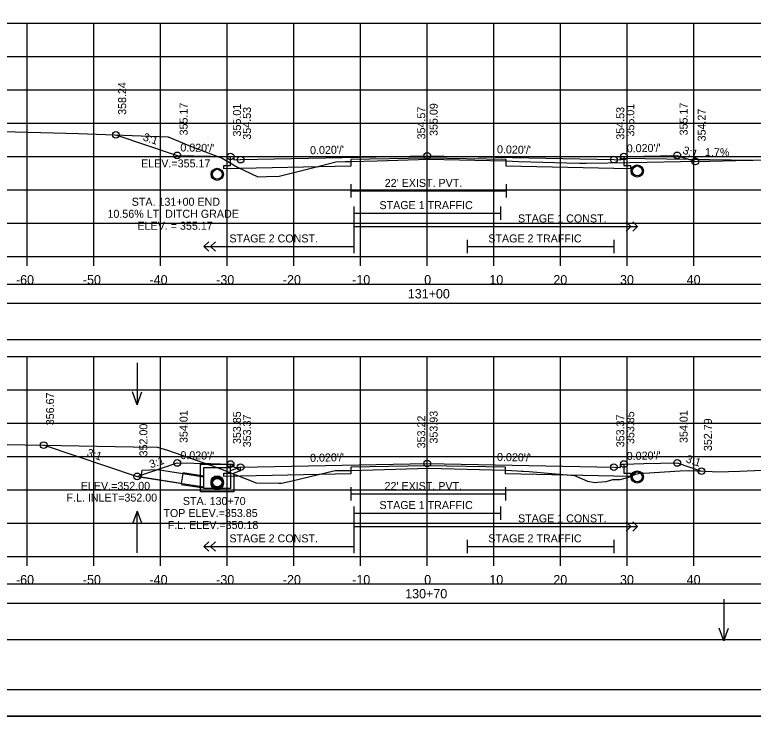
# Model space of a CAD drawing. Extents: x 1368122 to 1710785, y 373130 to 557566.
# Drawn here: x 1368627 to 1368737.8, y 377610.4 to 377715.7 of the extents above; entities that cross this region are included whole.
import ezdxf

# ---------------------------------------------------------------- set-up
doc = ezdxf.new("R2010")
doc.units = 0
for name, color, linetype in [('R_Alt Surface', 7, 'Continuous'), ('R_Axis', 7, 'Continuous'), ('R_Axis Annot', 7, 'Continuous'), ('R_Border', 7, 'Continuous'), ('R_Drive', 7, 'Continuous'), ('R_Exist Surface', 7, 'Continuous'), ('R_Fin Surface', 7, 'Continuous'), ('R_Grid', 7, 'Continuous'), ('R_No Plot', 7, 'Continuous'), ('R_Striping', 7, 'Continuous'), ('R_Water', 7, 'Continuous'), ('R_Water Annot', 7, 'Continuous'), ('R_Xsect Elev', 7, 'Continuous'), ('R_Xsect Slope', 7, 'Continuous')]:
    doc.layers.add(name, color=color, linetype=linetype)

msp = doc.modelspace()

# ---------------------------------------------------------------- linework, layer by layer
for points in [[(1368539.73, 377666.93), (1368838.03, 377666.93), (1368838.03, 377672.34), (1368539.73, 377672.34)], [(1368539.73, 377621.93), (1368838.03, 377621.93), (1368838.03, 377627.34), (1368539.73, 377627.34)]]:
    msp.add_lwpolyline(points, close=True)
at = {"layer": 'R_Alt Surface'}
for points in [[(1368718.38, 377694.41), (1368718.38, 377693.07), (1368719.38, 377693.05), (1368719.38, 377692.55), (1368716.88, 377692.6), (1368700.72, 377692.93), (1368700.72, 377693.93), (1368688.88, 377694.16), (1368677.39, 377693.93), (1368677.39, 377692.93), (1368660.88, 377692.6), (1368658.38, 377692.55), (1368658.38, 377693.05), (1368659.38, 377693.07), (1368659.38, 377694.41)], [(1368677.39, 377690.24), (1368677.39, 377688.24)], [(1368700.72, 377690.24), (1368700.72, 377688.24)], [(1368677.39, 377689.24), (1368700.72, 377689.24)], [(1368718.38, 377648.26), (1368718.38, 377646.91), (1368719.38, 377646.89), (1368719.38, 377646.39), (1368716.88, 377646.44), (1368700.62, 377646.77), (1368700.62, 377647.77), (1368688.88, 377648.01), (1368677.41, 377647.78), (1368677.41, 377646.78), (1368660.88, 377646.44), (1368658.38, 377646.39), (1368658.38, 377646.89), (1368659.38, 377646.91), (1368659.38, 377648.26)], [(1368677.41, 377644.77), (1368677.41, 377642.77)], [(1368700.62, 377644.77), (1368700.62, 377642.77)], [(1368677.41, 377643.77), (1368700.62, 377643.77)]]:
    msp.add_lwpolyline(points, dxfattribs=at)
for points in [[(1368539.73, 377672.4), (1368838.03, 377672.4), (1368838.03, 377675.22), (1368539.73, 377675.22)], [(1368539.73, 377627.4), (1368838.03, 377627.4), (1368838.03, 377630.22), (1368539.73, 377630.22)]]:
    msp.add_lwpolyline(points, close=True, dxfattribs=at)
at = {"layer": 'R_Axis'}
for p, q in [((1368538.88, 377679.41), (1368838.88, 377679.41)), ((1368628.88, 377678.01), (1368628.88, 377679.41)), ((1368638.88, 377678.01), (1368638.88, 377679.41)), ((1368648.88, 377678.01), (1368648.88, 377679.41)), ((1368658.88, 377678.01), (1368658.88, 377679.41)), ((1368668.88, 377678.01), (1368668.88, 377679.41)), ((1368678.88, 377678.01), (1368678.88, 377679.41)), ((1368688.88, 377678.01), (1368688.88, 377679.41)), ((1368698.88, 377678.01), (1368698.88, 377679.41)), ((1368708.88, 377678.01), (1368708.88, 377679.41)), ((1368718.88, 377678.01), (1368718.88, 377679.41)), ((1368728.88, 377678.01), (1368728.88, 377679.41)), ((1368538.88, 377634.41), (1368838.88, 377634.41)), ((1368628.88, 377633.01), (1368628.88, 377634.41)), ((1368638.88, 377633.01), (1368638.88, 377634.41)), ((1368648.88, 377633.01), (1368648.88, 377634.41)), ((1368658.88, 377633.01), (1368658.88, 377634.41)), ((1368668.88, 377633.01), (1368668.88, 377634.41)), ((1368678.88, 377633.01), (1368678.88, 377634.41)), ((1368688.88, 377633.01), (1368688.88, 377634.41)), ((1368698.88, 377633.01), (1368698.88, 377634.41)), ((1368708.88, 377633.01), (1368708.88, 377634.41)), ((1368718.88, 377633.01), (1368718.88, 377634.41)), ((1368728.88, 377633.01), (1368728.88, 377634.41))]:
    msp.add_line(p, q, dxfattribs=at)
at = {"layer": 'R_Border'}
msp.add_line((1368847.06, 377614.41), (1368530.88, 377614.41), dxfattribs=at)
at = {"layer": 'R_Drive'}
for p, q in [((1368717.88, 377693.91), (1368718.38, 377694.16)), ((1368718.38, 377694.16), (1368737.67, 377693.84))]:
    msp.add_line(p, q, dxfattribs=at)
at = {"layer": 'R_Exist Surface'}
for points in [[(1368623.33, 377698.2), (1368636.57, 377697.84), (1368650.01, 377697.38), (1368653.1, 377696.07), (1368658.1, 377694.13), (1368660.42, 377692.8), (1368663.45, 377691.33), (1368664.78, 377691.4), (1368666.66, 377691.43), (1368672.06, 377692.82), (1368675.17, 377693.59), (1368676.62, 377693.63), (1368677.39, 377693.64), (1368681.38, 377693.76), (1368689.13, 377693.98), (1368700.6, 377693.76), (1368700.72, 377693.76), (1368700.73, 377693.76), (1368702.61, 377693.66), (1368709.79, 377693.45), (1368711.71, 377693.39), (1368712.02, 377693.38), (1368712.73, 377693.39), (1368719.25, 377693.48), (1368729.43, 377693.68), (1368731.24, 377693.7), (1368735.14, 377693.79), (1368745.63, 377694)], [(1368625.85, 377651.17), (1368644.76, 377650.86), (1368648.43, 377650.78), (1368649.92, 377650.34), (1368657.35, 377647.72), (1368658.52, 377647.29), (1368663.2, 377645.42), (1368666.6, 377645.37), (1368667, 377645.38), (1368668.59, 377645.74), (1368675.08, 377647.28), (1368676.43, 377647.28), (1368677.41, 377647.31), (1368684.13, 377647.49), (1368689.12, 377647.63), (1368700.52, 377647.34), (1368700.62, 377647.34), (1368700.66, 377647.33), (1368702.34, 377647.25), (1368703.01, 377647.2), (1368703.14, 377647.19), (1368703.3, 377647.19), (1368704.16, 377647.13), (1368710.94, 377646.56), (1368712.93, 377645.7), (1368714.06, 377645.49), (1368714.44, 377645.52), (1368715.73, 377645.66), (1368716.72, 377645.94), (1368717.8, 377645.92), (1368719.1, 377646.31), (1368720.09, 377646.72), (1368720.79, 377646.88), (1368721.34, 377646.9), (1368726.81, 377647.26), (1368728.13, 377647.3), (1368731.59, 377647.12), (1368732.4, 377647.09), (1368735.72, 377647.19), (1368741.4, 377647.46)]]:
    msp.add_lwpolyline(points, dxfattribs=at)
for centre in [(1368657.38, 377691.73), (1368720.38, 377692.23), (1368720.38, 377646.32)]:
    msp.add_circle(centre, 0.917, dxfattribs=at)
at = {"layer": 'R_Fin Surface'}
for points in [[(1368642.16, 377697.65), (1368651.38, 377694.57), (1368656.38, 377694.47), (1368659.38, 377694.41), (1368659.88, 377694.41), (1368659.88, 377693.91), (1368660.88, 377693.93), (1368688.88, 377694.49), (1368716.88, 377693.93), (1368717.88, 377693.91), (1368717.88, 377694.41), (1368718.38, 377694.41), (1368721.38, 377694.47), (1368726.38, 377694.57), (1368729.09, 377693.67)], [(1368631.34, 377651.08), (1368631.4, 377651.08), (1368645.35, 377646.41), (1368651.38, 377648.42), (1368656.38, 377648.32), (1368659.38, 377648.26), (1368659.88, 377648.26), (1368659.88, 377647.76), (1368660.88, 377647.78), (1368688.88, 377648.34), (1368716.88, 377647.78), (1368717.88, 377647.76), (1368717.88, 377648.26), (1368718.38, 377648.26), (1368721.38, 377648.32), (1368726.38, 377648.42), (1368730.02, 377647.2)]]:
    msp.add_lwpolyline(points, dxfattribs=at)
at = {"layer": 'R_Grid'}
for p, q in [((1368538.88, 377714.41), (1368838.88, 377714.41)), ((1368628.88, 377679.41), (1368628.88, 377714.41)), ((1368638.88, 377679.41), (1368638.88, 377714.41)), ((1368648.88, 377679.41), (1368648.88, 377714.41)), ((1368658.88, 377679.41), (1368658.88, 377714.41)), ((1368668.88, 377679.41), (1368668.88, 377714.41)), ((1368678.88, 377679.41), (1368678.88, 377714.41)), ((1368688.88, 377679.41), (1368688.88, 377714.41)), ((1368698.88, 377679.41), (1368698.88, 377714.41)), ((1368708.88, 377679.41), (1368708.88, 377714.41)), ((1368718.88, 377679.41), (1368718.88, 377714.41)), ((1368728.88, 377679.41), (1368728.88, 377714.41)), ((1368538.88, 377709.41), (1368838.88, 377709.41)), ((1368538.88, 377704.41), (1368838.88, 377704.41)), ((1368538.88, 377699.41), (1368838.88, 377699.41)), ((1368538.88, 377694.41), (1368838.88, 377694.41)), ((1368538.88, 377689.41), (1368838.88, 377689.41)), ((1368538.88, 377684.41), (1368838.88, 377684.41)), ((1368538.88, 377679.41), (1368838.88, 377679.41)), ((1368538.88, 377664.41), (1368838.88, 377664.41)), ((1368628.88, 377634.41), (1368628.88, 377664.41)), ((1368638.88, 377634.41), (1368638.88, 377664.41)), ((1368648.88, 377634.41), (1368648.88, 377664.41)), ((1368658.88, 377634.41), (1368658.88, 377664.41)), ((1368668.88, 377634.41), (1368668.88, 377664.41)), ((1368678.88, 377634.41), (1368678.88, 377664.41)), ((1368688.88, 377634.41), (1368688.88, 377664.41)), ((1368698.88, 377634.41), (1368698.88, 377664.41)), ((1368708.88, 377634.41), (1368708.88, 377664.41)), ((1368718.88, 377634.41), (1368718.88, 377664.41)), ((1368728.88, 377634.41), (1368728.88, 377664.41)), ((1368538.88, 377659.41), (1368838.88, 377659.41)), ((1368538.88, 377654.41), (1368838.88, 377654.41)), ((1368538.88, 377649.41), (1368838.88, 377649.41)), ((1368538.88, 377644.41), (1368838.88, 377644.41)), ((1368538.88, 377639.41), (1368838.88, 377639.41)), ((1368538.88, 377634.41), (1368838.88, 377634.41))]:
    msp.add_line(p, q, dxfattribs=at)
at = {"layer": 'R_No Plot'}
for p, q in [((1368652.23, 377647), (1368655.38, 377646.5)), ((1368651.95, 377645.21), (1368655.38, 377644.67)), ((1368518.48, 377610.43), (1368851.81, 377610.43))]:
    msp.add_line(p, q, dxfattribs=at)
for points in [[(1368518.47, 377823.76), (1368851.81, 377823.76), (1368851.81, 377610.42), (1368518.47, 377610.42)], [(1368764.8, 377819.87), (1368784.42, 377819.87), (1368784.42, 377809.99), (1368800.53, 377809.99), (1368823.73, 377809.99), (1368823.85, 377781.83), (1368847.06, 377781.83), (1368847.06, 377614.41), (1368530.88, 377614.41), (1368530.88, 377819.87)]]:
    msp.add_lwpolyline(points, close=True, dxfattribs=at)
for centre, radius in [((1368642.16, 377697.65), 0.5), ((1368651.38, 377694.57), 0.5), ((1368651.38, 377694.57), 0.5), ((1368659.38, 377694.41), 0.5), ((1368660.88, 377693.93), 0.5), ((1368688.88, 377694.49), 0.5), ((1368716.88, 377693.93), 0.5), ((1368718.38, 377694.41), 0.5), ((1368726.38, 377694.57), 0.5), ((1368729.09, 377693.67), 0.5), ((1368631.34, 377651.08), 0.5), ((1368651.38, 377648.42), 0.5), ((1368659.38, 377648.26), 0.5), ((1368660.88, 377647.78), 0.5), ((1368688.88, 377648.34), 0.5), ((1368716.88, 377647.78), 0.5), ((1368718.38, 377648.26), 0.5), ((1368726.38, 377648.42), 0.5), ((1368645.35, 377646.41), 0.5), ((1368730.02, 377647.2), 0.5), ((1368657.38, 377645.59), 0.917), ((1368657.38, 377645.34), 0.917)]:
    msp.add_circle(centre, radius, dxfattribs=at)
at = {"layer": 'R_Striping'}
for p, q in [((1368719.42, 377683.91), (1368718.71, 377684.61)), ((1368720.42, 377683.91), (1368719.71, 377684.61)), ((1368718.71, 377683.2), (1368719.42, 377683.91)), ((1368719.71, 377683.2), (1368720.42, 377683.91)), ((1368655.38, 377680.91), (1368656.09, 377681.61)), ((1368656.38, 377680.91), (1368657.09, 377681.61)), ((1368655.38, 377680.91), (1368677.88, 377680.91)), ((1368656.09, 377680.2), (1368655.38, 377680.91)), ((1368657.09, 377680.2), (1368656.38, 377680.91)), ((1368719.42, 377638.91), (1368718.71, 377639.61)), ((1368720.42, 377638.91), (1368719.71, 377639.61)), ((1368718.71, 377638.2), (1368719.42, 377638.91)), ((1368719.71, 377638.2), (1368720.42, 377638.91)), ((1368655.38, 377635.91), (1368656.09, 377636.61)), ((1368655.38, 377635.91), (1368677.88, 377635.91)), ((1368656.09, 377635.2), (1368655.38, 377635.91)), ((1368656.38, 377635.91), (1368657.09, 377636.61)), ((1368657.09, 377635.2), (1368656.38, 377635.91))]:
    msp.add_line(p, q, dxfattribs=at)
for points in [[(1368677.88, 377686.91), (1368677.88, 377679.91)], [(1368699.88, 377686.91), (1368699.88, 377684.91)], [(1368677.88, 377685.91), (1368699.88, 377685.91)], [(1368677.88, 377683.91), (1368720.42, 377683.91)], [(1368694.88, 377681.91), (1368694.88, 377679.91)], [(1368716.88, 377681.91), (1368716.88, 377679.91)], [(1368694.88, 377680.91), (1368716.88, 377680.91)], [(1368677.88, 377641.91), (1368677.88, 377634.91)], [(1368699.88, 377641.91), (1368699.88, 377639.91)], [(1368677.88, 377640.91), (1368699.88, 377640.91)], [(1368677.88, 377638.91), (1368720.42, 377638.91)], [(1368694.88, 377636.91), (1368694.88, 377634.91)], [(1368716.88, 377636.91), (1368716.88, 377634.91)], [(1368694.88, 377635.91), (1368716.88, 377635.91)]]:
    msp.add_lwpolyline(points, dxfattribs=at)
at = {"layer": 'R_Water'}
for p, q in [((1368654.88, 377648.26), (1368659.63, 377648.26)), ((1368654.88, 377646.76), (1368654.88, 377648.26)), ((1368659.71, 377648.09), (1368659.38, 377647.76)), ((1368659.71, 377648.09), (1368659.63, 377648.26)), ((1368652.21, 377646.84), (1368655.38, 377646.34)), ((1368655.38, 377646.76), (1368655.38, 377647.76)), ((1368655.38, 377647.76), (1368659.38, 377647.76)), ((1368660.88, 377647.78), (1368659.38, 377647.26)), ((1368659.38, 377646.76), (1368659.38, 377647.26)), ((1368660.88, 377647.25), (1368659.88, 377646.9)), ((1368659.88, 377646.76), (1368659.88, 377646.9)), ((1368645.37, 377646.41), (1368655.38, 377644.84))]:
    msp.add_line(p, q, dxfattribs=at)
msp.add_lwpolyline([(1368652.21, 377646.84), (1368651.98, 377645.35), (1368645.97, 377646.3), (1368646.13, 377647.33), (1368648.42, 377647.43)], close=True, dxfattribs=at)
for points in [[(1368660.88, 377647.25), (1368660.88, 377647.78)], [(1368659.88, 377646.76), (1368659.88, 377644.09), (1368657.38, 377644.09), (1368654.88, 377644.09), (1368654.88, 377646.76)], [(1368659.38, 377646.76), (1368659.38, 377644.59), (1368657.38, 377644.59), (1368655.38, 377644.59), (1368655.38, 377646.76)]]:
    msp.add_lwpolyline(points, dxfattribs=at)
for centre in [(1368657.38, 377691.73), (1368720.38, 377692.23), (1368720.38, 377646.32), (1368657.38, 377645.59), (1368657.38, 377645.34)]:
    msp.add_circle(centre, 0.75, dxfattribs=at)
at = {"layer": 'R_Water Annot'}
for p, q in [((1368645.35, 377663.44), (1368645.35, 377657.16)), ((1368645.35, 377657.16), (1368644.65, 377659.08)), ((1368645.35, 377657.16), (1368646.05, 377659.08)), ((1368645.35, 377641.21), (1368644.65, 377639.28)), ((1368645.35, 377634.92), (1368645.35, 377641.21)), ((1368645.35, 377641.21), (1368646.05, 377639.28)), ((1368733.34, 377628.01), (1368733.34, 377621.72)), ((1368733.34, 377621.72), (1368732.64, 377623.65)), ((1368733.34, 377621.72), (1368734.04, 377623.65))]:
    msp.add_line(p, q, dxfattribs=at)
at = {"layer": 'R_Xsect Elev'}
for p, q in [((1368688.88, 377693.97), (1368688.88, 377703.97)), ((1368688.88, 377647.62), (1368688.88, 377657.62))]:
    msp.add_line(p, q, dxfattribs=at)

# ---------------------------------------------------------------- texts
at = {"layer": 'R_Axis Annot'}
for s, p in [('-60', (1368627.19, 377675.21)), ('-50', (1368637.22, 377675.21)), ('-40', (1368647.22, 377675.21)), ('-30', (1368657.22, 377675.21)), ('-20', (1368667.22, 377675.21)), ('-10', (1368677.62, 377675.21)), ('0', (1368688.42, 377675.21)), ('10', (1368698.19, 377675.21)), ('20', (1368707.79, 377675.21)), ('30', (1368717.79, 377675.21)), ('40', (1368727.79, 377675.21)), ('131+00', (1368685.96, 377673.11)), ('-60', (1368627.19, 377630.21)), ('-50', (1368637.22, 377630.21)), ('-40', (1368647.22, 377630.21)), ('-30', (1368657.22, 377630.21)), ('-20', (1368667.22, 377630.21)), ('-10', (1368677.62, 377630.21)), ('0', (1368688.42, 377630.21)), ('10', (1368698.19, 377630.21)), ('20', (1368707.79, 377630.21)), ('30', (1368717.79, 377630.21)), ('40', (1368727.79, 377630.21)), ('130+70', (1368685.57, 377628.11))]:
    msp.add_text(s, height=1.4, dxfattribs=at).set_placement(p)
at = {"layer": 'R_Striping'}
for s, p in [('STAGE 1 TRAFFIC', (1368681.71, 377686.51)), ('STAGE 1 CONST.', (1368702.49, 377684.51)), ('STAGE 2 CONST.', (1368659.2, 377681.51)), ('STAGE 2 TRAFFIC', (1368698.03, 377681.51)), ('STAGE 1 TRAFFIC', (1368681.71, 377641.51)), ('STAGE 1 CONST.', (1368702.49, 377639.51)), ('STAGE 2 CONST.', (1368659.2, 377636.51)), ('STAGE 2 TRAFFIC', (1368698.03, 377636.51))]:
    msp.add_text(s, height=1.2, dxfattribs=at).set_placement(p)
at = {"layer": 'R_Water'}
for p in [(1368682.5, 377689.84), (1368682.47, 377644.37)]:
    msp.add_text("22' EXIST. PVT.", height=1.2, dxfattribs=at).set_placement(p)
at = {"layer": 'R_Water Annot'}
for s, p in [('F.L. INLET=352.00', (1368634.76, 377642.63)), ('STA. 130+70', (1368652.22, 377642.11)), ('TOP ELEV.=353.85', (1368649.3, 377640.31)), ('F.L. ELEV.=350.18', (1368649.94, 377638.51))]:
    msp.add_text(s, height=1.2, dxfattribs=at).set_placement(p)
at = {"layer": 'R_Xsect Elev'}
for s, rotation, p in [('358.24', 90, (1368643.71, 377700.65)), ('355.17', 90, (1368652.93, 377697.57)), ('355.17', 90, (1368652.93, 377697.57)), ('355.01', 90, (1368660.93, 377697.41)), ('355.09', 90, (1368690.43, 377697.49)), ('355.01', 90, (1368719.93, 377697.41)), ('355.17', 90, (1368727.93, 377697.57)), ('354.53', 90, (1368662.43, 377696.93)), ('354.57', 90, (1368688.58, 377696.97)), ('354.53', 90, (1368718.43, 377696.93)), ('354.27', 90, (1368730.64, 377696.67)), ('1.7%', 359.1406, (1368730.53, 377694.48)), ('356.67', 90, (1368632.89, 377654.08)), ('354.01', 90, (1368652.93, 377651.42)), ('353.85', 90, (1368660.93, 377651.26)), ('353.93', 90, (1368690.43, 377651.34)), ('353.85', 90, (1368719.93, 377651.26)), ('354.01', 90, (1368727.93, 377651.42)), ('353.37', 90, (1368662.43, 377650.78)), ('353.22', 90, (1368688.58, 377650.62)), ('353.37', 90, (1368718.43, 377650.78)), ('352.79', 90, (1368731.57, 377650.2)), ('352.00', 90, (1368646.9, 377649.41))]:
    msp.add_text(s, height=1.2, rotation=rotation, dxfattribs=at).set_placement(p)
for s, p in [('ELEV.=355.17', (1368645.95, 377692.77)), ('STA. 131+00 END ', (1368644.55, 377687.01)), ('10.56% LT. DITCH GRADE', (1368640.91, 377685.21)), ('ELEV. = 355.17', (1368645.41, 377683.41)), ('ELEV.=352.00', (1368636.91, 377644.39))]:
    msp.add_text(s, height=1.2, dxfattribs=at).set_placement(p)
at = {"layer": 'R_Xsect Slope'}
for s, rotation, p in [('3:1', 341.5651, (1368646.14, 377696.85)), ("0.020'/'", 358.8542, (1368651.83, 377695.17)), ("0.020'/'", 1.1458, (1368671.31, 377694.74)), ("0.020'/'", 358.8542, (1368699.33, 377694.89)), ("0.020'/'", 1.1458, (1368718.81, 377695.02)), ('3:1', 341.5651, (1368727.1, 377694.86)), ('3:1', 341.5651, (1368637.72, 377649.48)), ("0.020'/'", 358.8542, (1368651.83, 377649.01)), ("0.020'/'", 1.1458, (1368718.81, 377648.87)), ('3:1', 18.4349, (1368647.42, 377647.62)), ("0.020'/'", 1.1458, (1368671.31, 377648.59)), ("0.020'/'", 358.8542, (1368699.33, 377648.73)), ('3:1', 341.5651, (1368727.57, 377648.55))]:
    msp.add_text(s, height=1.2, rotation=rotation, dxfattribs=at).set_placement(p)

doc.saveas('drawing.dxf')
